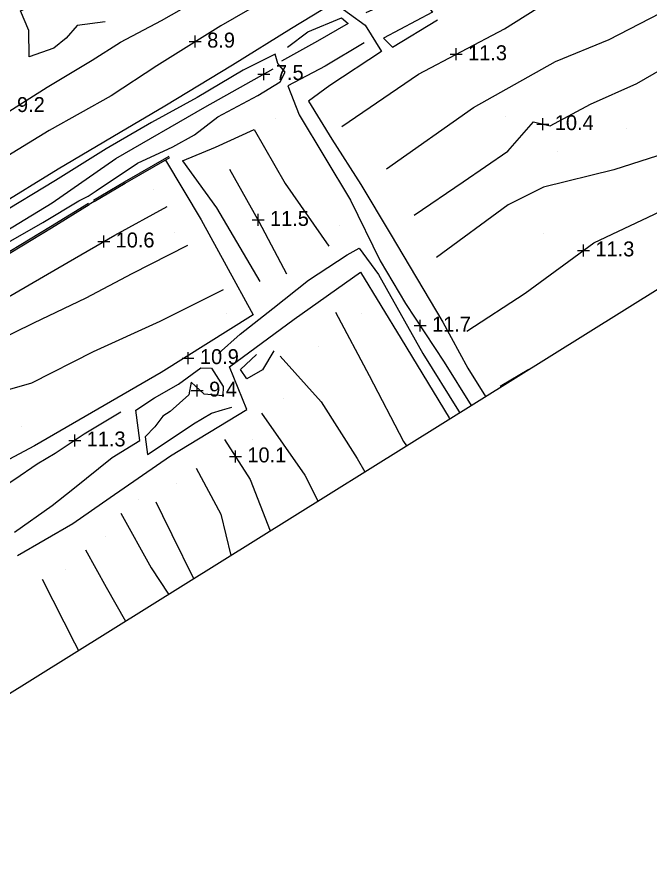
# Model space of a CAD drawing. Extents: x 2316231 to 2323598, y 363169 to 371906.
# Drawn here: x 2319095.9 to 2319307.8, y 369172.9 to 369460.8 of the extents above; entities that cross this region are included whole.
import ezdxf

# ---------------------------------------------------------------- set-up
doc = ezdxf.new("R2010")
doc.units = 0
for name, color, linetype in [('RD_DTM_BkLn1', 7, 'Continuous'), ('RD_DTM_Spot', 7, 'Continuous'), ('RD_DTM_TinHull', 7, 'Continuous'), ('RD_DTM_Void', 7, 'Continuous'), ('RD_EX_H2O', 7, 'Continuous'), ('RD_EX_Road', 7, 'Continuous')]:
    doc.layers.add(name, color=color, linetype=linetype)

msp = doc.modelspace()

# ---------------------------------------------------------------- linework, layer by layer
at = {"layer": 'RD_DTM_BkLn1'}
msp.add_line((2319257.642, 369337.345), (2319267.299, 369343.001), dxfattribs=at)
for points in [[(2319204.67, 369424.274), (2319230.331, 369441.781), (2319259.095, 369456.897), (2319280.809, 369470.677), (2319333.673, 369497.15), (2319356.665, 369511.126), (2319383.235, 369528.879), (2319401.195, 369536.997), (2319415.052, 369518.518)], [(2319219.623, 369410.038), (2319248.738, 369430.583), (2319276.155, 369446.004), (2319294.206, 369453.358), (2319342.132, 369478.185), (2319357.464, 369488.322), (2319377.155, 369505.539), (2319393.849, 369517.925), (2319407.48, 369522.377)], [(2319228.805, 369394.567), (2319245.277, 369405.749), (2319260.228, 369415.972), (2319268.803, 369425.774), (2319274.442, 369424.42), (2319287.873, 369431.666), (2319303.391, 369438.58), (2319334.043, 369456.228), (2319357.955, 369470.414), (2319378.585, 369482.243), (2319393.533, 369494.28), (2319405.562, 369507.252), (2319413.026, 369507.941), (2319424.378, 369491.981), (2319434.025, 369476.496), (2319444.89, 369458.939), (2319446.31, 369454.595)], [(2319125.391, 369459.272), (2319115.978, 369458.056), (2319112.351, 369453.802), (2319108.143, 369450.482), (2319099.951, 369447.481), (2319099.783, 369456.363), (2319097.06, 369462.895), (2319102.025, 369465.065), (2319107.993, 369469.629), (2319103.802, 369473.841), (2319101.463, 369478.509), (2319094.106, 369477.712), (2319089.293, 369475.004), (2319086.18, 369480.129), (2319085.007, 369486.354), (2319088.862, 369490.703), (2319094.026, 369492.132), (2319098.47, 369492.813), (2319097.013, 369499.41), (2319091.154, 369502.031), (2319082.879, 369499.341), (2319077.719, 369494.104)], [(2319436.662, 369448.58), (2319430.625, 369456.519), (2319415.48, 369479.769), (2319395.816, 369465.333), (2319372.567, 369447.896), (2319363.193, 369440.473), (2319316.225, 369416.298), (2319295.696, 369409.769), (2319272.161, 369403.948), (2319260.301, 369398.03), (2319236.346, 369380.37)], [(2319192.459, 369474.329), (2319164.13, 369457.898), (2319142.633, 369444.535), (2319127.385, 369434.516), (2319106.578, 369422.904), (2319085.765, 369410.229), (2319067.106, 369398.701), (2319049.837, 369387.953), (2319034.881, 369379.079), (2319022.74, 369371.993), (2319016.288, 369368.529), (2319005.868, 369361.888), (2318988.069, 369350.486), (2318968.504, 369338.891), (2318951.671, 369329.597), (2318932.489, 369318.323), (2318908.959, 369304.289), (2318889.393, 369292.491), (2318871.212, 369281.08), (2318853.382, 369270.311), (2318832.592, 369257.541), (2318812.619, 369245.59)], [(2319212.796, 369462.357), (2319228.962, 369469.709), (2319234.952, 369462.444), (2319218.576, 369453.768), (2319221.545, 369450.816), (2319236.681, 369459.928)], [(2319186.45, 369450.726), (2319193.281, 369455.895), (2319204.479, 369460.61), (2319206.689, 369458.641), (2319196.5, 369452.738), (2319184.409, 369446.117)], [(2319212.05, 369452.179), (2319199.022, 369444.441), (2319186.514, 369437.846), (2319190.378, 369428.169), (2319207.56, 369399.537), (2319217.48, 369379.288), (2319225.975, 369364.979), (2319238.883, 369345.382), (2319247.929, 369330.926)], [(2319246.53, 369355.703), (2319265.994, 369368.504), (2319288.977, 369385.262), (2319313.377, 369396.82), (2319327.612, 369402.474), (2319378.98, 369428.131), (2319394.935, 369436.295), (2319418.497, 369452)], [(2319086.642, 369381.97), (2319104.493, 369392.07), (2319116.528, 369399.336), (2319119.628, 369400.872), (2319122.371, 369402.755), (2319136.207, 369411.909), (2319148.023, 369417.422), (2319155.308, 369421.394), (2319163.051, 369427.441), (2319176.494, 369434.64), (2319183.93, 369439.137), (2319185.69, 369442.35), (2319183.235, 369445.36), (2319182.296, 369448.444), (2319171.525, 369443.082), (2319156.197, 369433.935), (2319140.934, 369425.552), (2319125.716, 369416.739), (2319108.71, 369406.145), (2319089.131, 369394.383)], [(2319151.251, 369412.725), (2319162.329, 369417.299), (2319175.228, 369423.199), (2319185.649, 369405.108), (2319200.317, 369384.153)], [(2319151.251, 369412.725), (2319162.604, 369396.969), (2319177.216, 369372.326)], [(2319167.017, 369409.933), (2319176.88, 369392.417), (2319186.087, 369374.893)], [(2318964.366, 369294.317), (2318975.677, 369302.422), (2318992.778, 369312.968), (2319012.67, 369325.277), (2319031.646, 369333.724), (2319052.812, 369345.323), (2319072.387, 369356.417), (2319091.658, 369366.509), (2319112.935, 369378.883), (2319128.632, 369387.92), (2319146.122, 369397.426)], [(2318968.323, 369281.858), (2318985.327, 369294.386), (2319004.198, 369307.846), (2319026.603, 369321.325), (2319050.581, 369334.329), (2319075.016, 369345.612), (2319101.476, 369358.567), (2319118.96, 369366.891), (2319134.353, 369375.046), (2319153.049, 369384.497)], [(2319163.315, 369348.298), (2319170.558, 369354.706), (2319181.561, 369363.279), (2319193.477, 369372.837), (2319206.461, 369381.339), (2319210.484, 369383.55), (2319216.931, 369374.707), (2319231.736, 369348.261), (2319243.644, 369329.063), (2319244.029, 369328.494)], [(2318971.414, 369268.15), (2318987.625, 369281.971), (2319006.254, 369294.705), (2319026.978, 369306.414), (2319047.731, 369316.689), (2319076.984, 369331.707), (2319100.833, 369338.481), (2319121.491, 369348.972), (2319143.747, 369359.085), (2319165.015, 369369.692)], [(2319202.492, 369362.082), (2319213.757, 369340.895), (2319225.303, 369318.799), (2319226.246, 369317.409)], [(2319181.869, 369349.18), (2319178.111, 369342.813), (2319172.76, 369339.797), (2319170.652, 369342.96), (2319176.073, 369347.921)], [(2319184.02, 369347.33), (2319197.667, 369332.11), (2319209.743, 369313.115), (2319212.316, 369308.725)], [(2319094.96, 369288.497), (2319107.588, 369297.466), (2319114.552, 369302.909), (2319127.679, 369313.428), (2319136.96, 369319.132), (2319135.593, 369329.31), (2319141.881, 369333.442), (2319149.963, 369337.972), (2319157.368, 369343.436), (2319161.009, 369343.369), (2319164.88, 369337.273), (2319164.72, 369334.11), (2319158.504, 369334.692), (2319154.168, 369338.737), (2319153.406, 369334.408), (2319147.085, 369328.819), (2319144.642, 369327.328), (2319142.021, 369323.749), (2319138.745, 369320.376), (2319139.585, 369314.511), (2319148.437, 369320.349), (2319154.931, 369324.791), (2319160.953, 369328.293), (2319164.707, 369329.431), (2319167.816, 369330.346)], [(2319130.623, 369328.62), (2319118.374, 369321.319), (2319108.671, 369314.829), (2319102.6, 369311.28), (2319095.1, 369306.091), (2319037.345, 369268.877)], [(2319177.701, 369328.336), (2319192.226, 369307.573), (2319196.625, 369298.944)], [(2319165.348, 369319.556), (2319173.943, 369306.094), (2319180.635, 369288.975)], [(2319155.819, 369309.901), (2319164.046, 369294.471), (2319167.435, 369280.746)], [(2319142.379, 369298.62), (2319144.575, 369294.073), (2319147.716, 369287.682), (2319154.941, 369272.958)], [(2319130.577, 369294.91), (2319140.734, 369276.546), (2319146.602, 369267.76)], [(2319118.742, 369282.534), (2319125.66, 369270.072), (2319132.135, 369258.741)], [(2319104.295, 369272.81), (2319115.057, 369251.446), (2319116.423, 369248.946)]]:
    msp.add_lwpolyline(points, dxfattribs=at)
at = {"layer": 'RD_DTM_Spot'}
for p, q in [((2319182.421, 369426.754), (2319182.421, 369426.754)), ((2319259.31, 369427.615), (2319259.31, 369427.615)), ((2319299.886, 369423.582), (2319299.886, 369423.582)), ((2319276.771, 369415.729), (2319276.771, 369415.729)), ((2319141.627, 369403.083), (2319141.627, 369403.083)), ((2319203.97, 369390.997), (2319203.97, 369390.997)), ((2319148.523, 369388.699), (2319148.523, 369388.699)), ((2319272.008, 369388.395), (2319272.008, 369388.395)), ((2319165.857, 369361.774), (2319165.857, 369361.774)), ((2319211.3, 369361.726), (2319211.3, 369361.726)), ((2319196.738, 369350.534), (2319196.738, 369350.534)), ((2319184.959, 369333.061), (2319184.959, 369333.061)), ((2319097.27, 369323.746), (2319097.27, 369323.746)), ((2319174.67, 369319.375), (2319174.67, 369319.375)), ((2319149.275, 369304.839), (2319149.275, 369304.839)), ((2319136.379, 369299.535), (2319136.379, 369299.535)), ((2319125.617, 369286.927), (2319125.617, 369286.927)), ((2319111.927, 369275.862), (2319111.927, 369275.862))]:
    msp.add_line(p, q, dxfattribs=at)
at = {"layer": 'RD_DTM_TinHull'}
msp.add_lwpolyline([(2321400.963, 368599.408), (2321534.916, 368777.939), (2321271.463, 369044.178), (2321175.279, 369261.496), (2321099.267, 369551.406), (2321096.219, 369852.637), (2320858.06, 369744.011), (2320482.587, 369669.607), (2320232.924, 369604.892), (2319951.333, 369602.051), (2320092.085, 369259.27), (2319866.523, 369058.699), (2319771.694, 369171.639), (2319557.442, 369523.873), (2318254.179, 368711.432)], dxfattribs=at)
at = {"layer": 'RD_DTM_Void'}
for p, q in [((2319155.544, 369450.632), (2319155.544, 369454.632)), ((2319153.544, 369452.632), (2319157.544, 369452.632)), ((2319240.908, 369448.391), (2319244.908, 369448.391)), ((2319242.908, 369446.391), (2319242.908, 369450.391)), ((2319178.542, 369439.779), (2319178.542, 369443.779)), ((2319176.542, 369441.779), (2319180.542, 369441.779)), ((2319271.956, 369423.017), (2319271.956, 369427.017)), ((2319269.956, 369425.017), (2319273.956, 369425.017)), ((2319176.573, 369390.963), (2319176.573, 369394.963)), ((2319174.573, 369392.963), (2319178.573, 369392.963)), ((2319122.873, 369385.756), (2319126.873, 369385.756)), ((2319124.873, 369383.756), (2319124.873, 369387.756)), ((2319283.554, 369382.766), (2319287.554, 369382.766)), ((2319285.554, 369380.766), (2319285.554, 369384.766)), ((2319230.838, 369355.597), (2319230.838, 369359.597)), ((2319228.838, 369357.597), (2319232.838, 369357.597)), ((2319153.112, 369344.729), (2319153.112, 369348.729)), ((2319151.112, 369346.729), (2319155.112, 369346.729)), ((2319156.194, 369333.85), (2319156.194, 369337.85)), ((2319154.194, 369335.85), (2319158.194, 369335.85)), ((2319113.17, 369319.176), (2319117.17, 369319.176)), ((2319115.17, 369317.176), (2319115.17, 369321.176)), ((2319166.991, 369313.849), (2319170.991, 369313.849)), ((2319168.991, 369311.849), (2319168.991, 369315.849))]:
    msp.add_line(p, q, dxfattribs=at)
at = {"layer": 'RD_EX_H2O'}
msp.add_lwpolyline([(2318958.756, 369308.062), (2318973.829, 369316.481), (2318998.389, 369331.19), (2319019.398, 369344.866), (2319030.148, 369350.742), (2319052.02, 369364.999), (2319075.423, 369379.904), (2319087.238, 369386.288), (2319107.62, 369398.726), (2319128.934, 369413.499), (2319158.735, 369430.663), (2319181.578, 369443.482)], dxfattribs=at)
at = {"layer": 'RD_EX_Road'}
msp.add_line((2319121.672, 369399.118), (2319120.043, 369398.112), dxfattribs=at)
for points in [[(2318803.058, 369252.516), (2318828.743, 369267.803), (2318853.592, 369283.07), (2318878.253, 369298.757), (2318904.128, 369313.864), (2318922.404, 369325.466), (2318959.668, 369347.58), (2318993.223, 369367.959), (2319023.171, 369385.897), (2319061.963, 369410.247), (2319089.625, 369427.088), (2319105.937, 369437.363), (2319120.966, 369446.404), (2319130.451, 369452.406), (2319144.193, 369459.686), (2319161.027, 369469.338), (2319180.064, 369480.136), (2319201.214, 369493.37), (2319224.218, 369507.263), (2319240.288, 369516.967), (2319261.375, 369529.521), (2319283.879, 369543.691), (2319304.08, 369555.736), (2319325.837, 369568.704)], [(2319208.179, 369469.532), (2319187.808, 369456.962), (2319168.048, 369444.747), (2319145.296, 369431.08), (2319130.352, 369422.218), (2319109.589, 369409.949), (2319088.848, 369397.273), (2319066.67, 369383.806), (2319045.497, 369370.775), (2319028.901, 369360.991), (2319009.371, 369349.479), (2318987.146, 369336.012), (2318970.083, 369326.086), (2318953.711, 369315.776), (2318940.431, 369307.752), (2318923.87, 369297.825), (2318908.961, 369288.652), (2318891.191, 369278.181), (2318870.031, 369265.341), (2318855.135, 369256.527), (2318837.477, 369244.456)], [(2319201.96, 369465.695), (2319212.416, 369458.11), (2319217.956, 369449.283), (2319200.66, 369437.974), (2319193.494, 369432.688), (2319201.329, 369420.042), (2319211.025, 369404.831), (2319220.859, 369388.461), (2319238.453, 369358.766), (2319246.799, 369343.395), (2319252.689, 369333.893)], [(2319121.417, 369399.548), (2319131.79, 369405.703), (2319146.771, 369414.268)], [(2319121.672, 369399.118), (2319132.042, 369405.271), (2319147.02, 369413.834)], [(2319145.518, 369412.976), (2319157.498, 369392.973), (2319165.917, 369377.757), (2319174.949, 369361.225), (2319144.17, 369341.965), (2319101.749, 369317.372), (2319093.151, 369312.772)], [(2319043.27, 369352.123), (2319060.879, 369363.062), (2319083.442, 369376.517), (2319107.102, 369390.799), (2319119.783, 369398.539)], [(2319043.534, 369351.698), (2319061.139, 369362.635), (2319083.699, 369376.089), (2319107.361, 369390.372), (2319120.043, 369398.112)], [(2319095.969, 369280.673), (2319114.552, 369291.425), (2319127.012, 369300.133), (2319147.27, 369314.041), (2319172.813, 369329.555), (2319166.956, 369343.851), (2319188.609, 369359.744), (2319210.871, 369375.479), (2319224.493, 369353.205), (2319240.516, 369326.776), (2319240.721, 369326.432)]]:
    msp.add_lwpolyline(points, dxfattribs=at)

# ---------------------------------------------------------------- texts
at = {"layer": 'RD_DTM_Void'}
for s, p in [('8.9', (2319159.544, 369450.632)), ('11.3', (2319246.908, 369446.391)), ('7.5', (2319182.542, 369439.779)), ('9.2', (2319095.843, 369429.063)), ('10.4', (2319275.956, 369423.017)), ('11.5', (2319180.573, 369390.963)), ('10.6', (2319128.873, 369383.756)), ('11.3', (2319289.554, 369380.766)), ('11.7', (2319234.838, 369355.597)), ('10.9', (2319157.112, 369344.729)), ('9.4', (2319160.194, 369333.85)), ('11.3', (2319119.17, 369317.176)), ('10.1', (2319172.991, 369311.849))]:
    msp.add_text(s, height=5, dxfattribs=at).set_placement(p)

doc.saveas('drawing.dxf')
